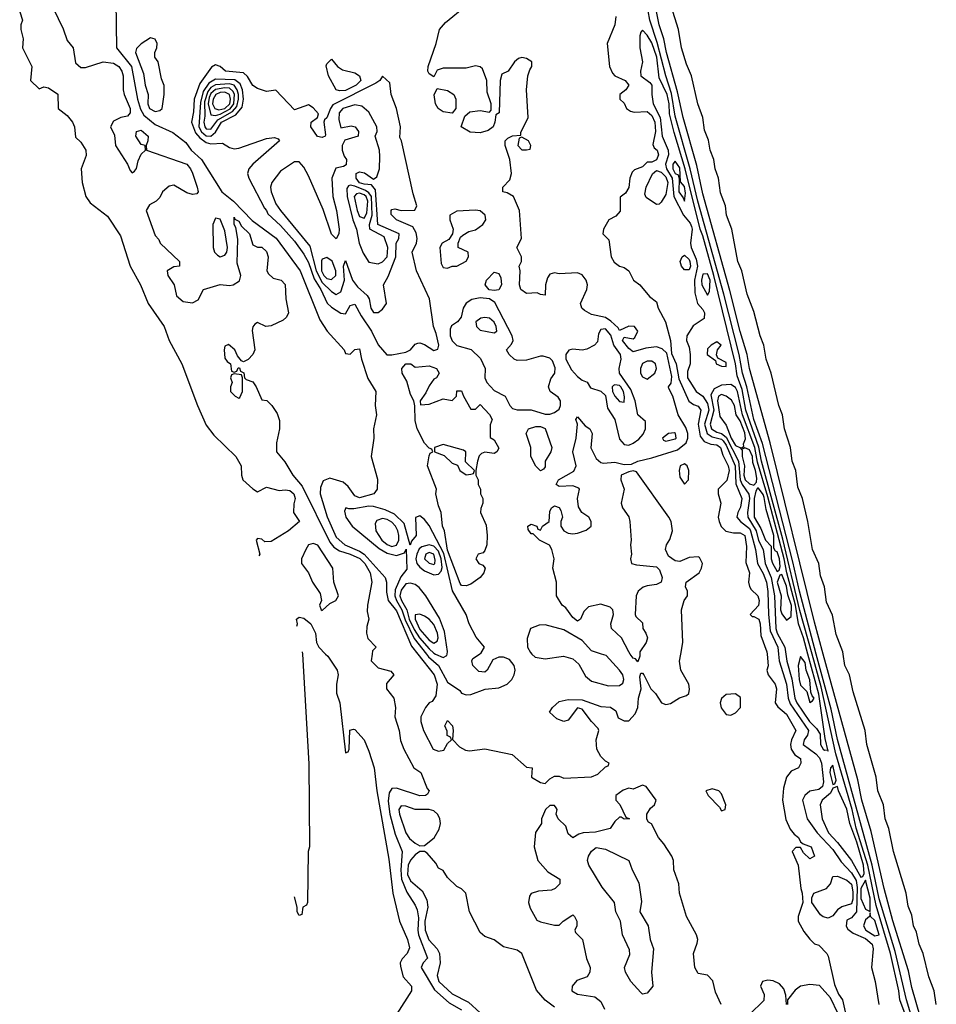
# Model space of a CAD drawing. Header units: inches. Extents: x 2789275 to 2951659, y 860290 to 1033804.
# Tile 265 of 316: x 2934226 to 2938176, y 958491 to 962732. Entities that reach past the tile are written whole.
import ezdxf

# ---------------------------------------------------------------- set-up
doc = ezdxf.new("R2010")
doc.units = ezdxf.units.IN
doc.header["$MEASUREMENT"] = 0
doc.layers.add('C9935', color=7, linetype='Continuous')
doc.layers.add('C9936', color=7, linetype='Continuous')

msp = doc.modelspace()

# ---------------------------------------------------------------- linework, layer by layer
at = {"layer": 'C9935', "color": 2}
for points, elevation in [([(2935444.3, 960000), (2935472.5, 959527.5), (2935475.3, 959170), (2935468.7, 959150), (2935466, 958930), (2935462, 958918), (2935446, 958910), (2935442, 958878), (2935430, 958874), (2935422, 958890), (2935422, 958910), (2935410, 958954)], 2), ([(2935543.5, 960000), (2935553.1, 959990), (2935594, 959930), (2935598, 959910), (2935591.6, 959870), (2935591.6, 959831.6), (2935604.9, 959790), (2935630, 959574), (2935642, 959578), (2935646, 959590), (2935648.4, 959671.6), (2935664, 959676), (2935670, 959674.8), (2935710, 959630.6), (2935730, 959581), (2935753.4, 959510), (2935764.9, 959410), (2935816.2, 959116.2), (2935834, 958970), (2935862, 958850), (2935896.5, 958770), (2935906, 958734), (2935895.5, 958710), (2935873.5, 958686.5), (2935866, 958670), (2935866.2, 958653.8), (2935878, 958610), (2935914.8, 958570), (2935914, 958550), (2935850.5, 958450)], 2), ([(2935745, 960000), (2935741, 959970), (2935770, 959941), (2935825.4, 959925.4), (2935838, 959910), (2935807.1, 959872.9), (2935806, 959850), (2935838, 959810), (2935844.9, 959770), (2935842.8, 959730), (2935860.7, 959670), (2935866.8, 959626.8), (2935881, 959590), (2935924.7, 959510), (2935954.8, 959490), (2935981.4, 959421.4), (2935990.7, 959410), (2935983.6, 959396.4), (2935974, 959390), (2935950, 959389.4), (2935850, 959422.9), (2935830, 959421.2), (2935818, 959402), (2935813.3, 959366.7), (2935821.5, 959310), (2935843.7, 959223.7), (2935874.3, 959150), (2935868.4, 959070), (2935871.8, 959030), (2935894.5, 958974.5), (2935930, 958918.8), (2935938.3, 958898.3), (2935944, 958864), (2935941.6, 958810), (2935945, 958790), (2935982.8, 958690), (2935964, 958670), (2935955.5, 958650), (2936013.8, 958553.9), (2936077, 958497), (2936130, 958468)], 6), ([(2935941.1, 960000), (2936012.3, 959910), (2936024.7, 959870), (2936019.5, 959820.5), (2936004, 959796), (2935990, 959789), (2935974.8, 959770), (2935954, 959730), (2935954, 959710), (2935965.5, 959670), (2936007.3, 959590), (2936030, 959581), (2936054, 959586), (2936070, 959614), (2936086, 959630), (2936082, 959642), (2936068.4, 959648.4), (2936067.3, 959667.3), (2936058, 959690), (2936070, 959714), (2936090.6, 959690), (2936094, 959670), (2936091.3, 959631.3), (2936120.7, 959600.7), (2936146.4, 959586.4), (2936163.5, 959583.5), (2936230, 959591), (2936347.9, 959567.9), (2936410, 959512), (2936434, 959510), (2936432, 959470), (2936470, 959446), (2936490, 959442), (2936510, 959462), (2936530, 959474), (2936550, 959474), (2936570, 959464.7), (2936690, 959470.7), (2936717, 959483), (2936750, 959514), (2936762, 959518), (2936766, 959530), (2936750, 959538), (2936730, 959559), (2936712.7, 959590), (2936709.5, 959630.5), (2936722, 959670), (2936719, 959679), (2936690, 959708.7), (2936650, 959762), (2936630, 959768), (2936590, 959715.3), (2936570, 959709), (2936540.2, 959720.2), (2936509, 959749), (2936522, 959770), (2936550, 959794.8), (2936590, 959804.7), (2936650, 959802), (2936730, 959774), (2936771, 959771), (2936795.3, 959755.3), (2936804.7, 959724.7), (2936830, 959712), (2936850, 959712), (2936878, 959742), (2936889, 959770), (2936892.7, 959810), (2936903.7, 959850), (2936898, 959902), (2936903.1, 959916.9), (2936910, 959918), (2936916, 959910), (2936946, 959850), (2936966, 959830), (2936992, 959790), (2937010, 959782.8), (2937030, 959786.8), (2937069.3, 959810.7), (2937099.3, 959820.7), (2937108.7, 959830), (2937112, 959848), (2937109.2, 959870), (2937075.1, 959930), (2937069.5, 959969.5), (2937074.5, 960000)], 10), ([(2935978.9, 960000), (2935988.2, 959988.2), (2936030.2, 959950), (2936070, 959879.3), (2936122.5, 959842.5), (2936130, 959831.3), (2936150, 959824.7), (2936170, 959826), (2936231.5, 959848.5), (2936290, 959854), (2936326, 959870), (2936346, 959890), (2936356.2, 959910), (2936360.7, 959930), (2936356.2, 959950), (2936336.1, 959976.1), (2936310, 959987), (2936290, 959986.6), (2936264.5, 959975.5), (2936241, 959930), (2936230, 959921.2), (2936204.1, 959924.1), (2936179, 959950), (2936174, 959970), (2936179, 959981), (2936206.7, 960000)], 14), ([(2936017.9, 960000), (2936050, 959984.6), (2936066.3, 959993.7), (2936067.6, 960000)], 18), ([(2936433.4, 960000), (2936446.9, 959986.9), (2936490, 959978.7), (2936569.5, 959990.5), (2936610, 959978.7), (2936635.8, 959955.8), (2936663.9, 959903.9), (2936690, 959883.1), (2936762.9, 959862.9), (2936810, 959864.9), (2936825.1, 959874.9), (2936829.6, 959890), (2936824.2, 959910), (2936810.8, 959930.8), (2936753.5, 959993.5), (2936732.6, 960000)], 14), ([(2936898, 960000), (2936898, 959990), (2936890, 959966), (2936879, 959979), (2936870, 959982), (2936856.7, 960000)], 10), ([(2937446.7, 960000), (2937450.5, 959949.5), (2937444.7, 959930), (2937451, 959910), (2937480.7, 959870), (2937487.3, 959850), (2937481, 959790), (2937493, 959773), (2937530, 959740.7), (2937570.3, 959670), (2937552, 959630), (2937547.3, 959610), (2937550.3, 959590.3), (2937565.8, 959565.8), (2937591, 959550), (2937591.3, 959530), (2937582, 959510), (2937550, 959495.3), (2937530.5, 959469.5), (2937517.5, 959422.5), (2937512.7, 959370), (2937527.9, 959287.9), (2937545.2, 959245.2), (2937563.5, 959223.5), (2937582, 959210), (2937591.1, 959191.1), (2937602, 959182), (2937636, 959170), (2937651.3, 959130), (2937630, 959118), (2937603.1, 959143.1), (2937590, 959166), (2937570, 959166), (2937554, 959150), (2937581, 959090), (2937591.3, 958990), (2937598, 958970), (2937601, 958930), (2937581, 958870), (2937581, 958850), (2937604.5, 958804.5), (2937630, 958772), (2937651.1, 958751.1), (2937670, 958746), (2937704, 958710), (2937710, 958698), (2937737, 958577), (2937754.6, 958534.6), (2937772, 958510), (2937785.8, 958445.8)], 10), ([(2937495.8, 960000), (2937498.6, 959970), (2937530, 959870.7), (2937536.6, 959810), (2937545.2, 959785.2), (2937624.4, 959670), (2937620.3, 959650), (2937606.5, 959630), (2937601.5, 959610), (2937656.5, 959570), (2937672.3, 959552.3), (2937680.6, 959530), (2937689, 959450), (2937685.3, 959430), (2937670, 959415.8), (2937630, 959409.5), (2937608.7, 959391.3), (2937599.1, 959370), (2937618.7, 959290), (2937661.7, 959230), (2937730, 959157.4), (2937765.4, 959105.4), (2937810, 959057.3), (2937830, 959024.4), (2937833.9, 958993.9), (2937832.2, 958890), (2937810, 958863.7), (2937790, 958853.2), (2937787.3, 958827.3), (2937794.8, 958814.8), (2937818, 958798), (2937870, 958774.5), (2937898.8, 958750), (2937904.2, 958730), (2937895.8, 958650), (2937912.7, 958590), (2937927.2, 958490)], 14), ([(2937527.3, 960000), (2937531.6, 959968.5), (2937552.9, 959892.9), (2937566.3, 959810), (2937574.7, 959790), (2937628.5, 959710), (2937659.1, 959679.1), (2937674.9, 959654.9), (2937676.4, 959610), (2937687.4, 959590), (2937694.5, 959585.5), (2937707.3, 959587.3), (2937710, 959582), (2937696.6, 959636.6), (2937670, 959827.6), (2937622.3, 960000)], 18), ([(2938054.3, 958414.3), (2938018.7, 958510), (2938014.4, 958550), (2937978.8, 958710), (2937916.2, 958916.2), (2937880.7, 959090), (2937830.9, 959250), (2937812.4, 959330), (2937743, 959570), (2937679.3, 959859.3), (2937640.2, 960000)], 14), ([(2938099.2, 958339.2), (2938047.1, 958510), (2937999, 958719), (2937930, 958945.6), (2937898.8, 959090), (2937750, 959632.3), (2937722.5, 959762.5), (2937658.3, 960000)], 10), ([(2938166.9, 958230), (2938070, 958564), (2938055.5, 958635.5), (2937988.5, 958851.5), (2937951.2, 958990), (2937895.5, 959235.5), (2937854.3, 959370), (2937837.8, 959457.8), (2937687.9, 960000)], 6), ([(2938175.6, 958490), (2938166, 958550), (2938142.9, 958610), (2938118.7, 958710), (2938101.6, 958750), (2938090, 958802), (2938077.6, 958830), (2938070, 958875.3), (2938054.7, 958914.7), (2938046, 958970), (2937991.5, 959150), (2937971.7, 959248.3), (2937955.1, 959290), (2937947.6, 959350), (2937924.2, 959410), (2937916.3, 959470), (2937876.9, 959610), (2937869.6, 959670), (2937816.6, 959836.6), (2937801.6, 959910), (2937780.7, 959950), (2937774.3, 960000)], 2), ([(2937249.2, 958490), (2937224.1, 958544.1), (2937212.1, 958592.1), (2937190, 958617.2), (2937150, 958623.7), (2937135.1, 958650), (2937129.4, 958710), (2937145.4, 958754.6), (2937147.3, 958770), (2937142.9, 958790), (2937099.3, 958870), (2937090, 958898), (2937069.6, 958969.6), (2937066.6, 959010), (2937044.5, 959070), (2937042.7, 959110), (2937036, 959130), (2937002, 959182), (2936978, 959210), (2936948.4, 959268.4), (2936935.3, 959275.3), (2936928.4, 959288.4), (2936928.7, 959310), (2936943.7, 959336.3), (2936962, 959350), (2936968.7, 959370), (2936926, 959430), (2936910, 959435.3), (2936870, 959418), (2936850, 959422), (2936826.4, 959413.6), (2936794, 959390), (2936794, 959370), (2936811.6, 959351.6), (2936838, 959298), (2936854, 959290), (2936830, 959288), (2936818, 959298), (2936810, 959298), (2936790, 959278), (2936770.8, 959249.2), (2936706.8, 959233.2), (2936654, 959230), (2936635.3, 959224.7), (2936608.9, 959208.9), (2936590, 959226), (2936579, 959259), (2936546, 959290), (2936538, 959310), (2936542, 959330), (2936538, 959338), (2936530, 959348), (2936510, 959348), (2936492, 959330), (2936474, 959290), (2936474, 959270), (2936448.1, 959231.9), (2936442.8, 959170), (2936458, 959110), (2936501.4, 959061.4), (2936554, 959030), (2936554, 959010), (2936534, 958990), (2936516.9, 958983.1), (2936462, 958978), (2936430, 958968), (2936422.8, 958957.2), (2936418.8, 958930), (2936425.2, 958905.2), (2936454.4, 958854.4), (2936470, 958846), (2936530, 958832), (2936550, 958832), (2936568, 958850), (2936605.6, 958874.4), (2936610, 958876), (2936616, 958870), (2936626, 958850), (2936626, 958830), (2936618, 958810), (2936621, 958801), (2936650.4, 958770), (2936667.9, 958687.9), (2936684, 958650), (2936682.8, 958630), (2936670.5, 958609.5), (2936626.8, 958593.2), (2936606, 958570), (2936604.7, 958550), (2936630, 958534.8), (2936703.8, 958523.8), (2936730, 958504), (2936746, 958470)], 10), ([(2936530, 958479), (2936490, 958508.7), (2936452.9, 958552.9), (2936389, 958710), (2936370, 958725.2), (2936310, 958739), (2936270, 958768.7), (2936230, 958784), (2936210, 958801.2), (2936163.7, 958890), (2936148, 958970), (2936129, 958989), (2936110, 958998), (2936070, 959038), (2936050, 959068), (2936030, 959078), (2936018.6, 959098.6), (2935982, 959142), (2935970, 959149.3), (2935950, 959149.4), (2935930, 959134.5), (2935910, 959111.5), (2935899.8, 959090), (2935897.6, 959050), (2935910, 959022.7), (2935959.7, 958979.7), (2935980.8, 958940.8), (2935984.2, 958910), (2935972.3, 958850), (2935973.2, 958810), (2935988.9, 958768.9), (2936024.9, 958730), (2936034.9, 958710), (2936037.8, 958670), (2936024.2, 958615.8), (2936031.5, 958590), (2936090, 958536.5), (2936160, 958500), (2936210, 958454.8)], 10), ([(2937529.5, 958490), (2937526.6, 958530), (2937518, 958558), (2937499.6, 958579.6), (2937473, 958593), (2937450, 958595.1), (2937426.8, 958590), (2937418, 958570), (2937433.8, 958533.8), (2937432.1, 958508), (2937370, 958447.8)], 10), ([(2937752.7, 958450), (2937719.7, 958519.8), (2937672.5, 958572.5), (2937630, 958577.2), (2937590.9, 958569.1), (2937567.1, 958552.9), (2937534, 958510), (2937534, 958490)], 10)]:
    msp.add_lwpolyline(points, dxfattribs=dict(at, elevation=elevation))
for points, elevation in [([(2937590, 959989), (2937580.3, 959950), (2937584.2, 959890), (2937590, 959866), (2937618.3, 959838.3), (2937630, 959791.3), (2937642, 959798), (2937648.7, 959810), (2937640.1, 959820.1), (2937635.6, 959835.6), (2937630.6, 959889.4), (2937614.6, 959930), (2937610, 959964)], 22), ([(2937310, 959829), (2937270, 959825.2), (2937250, 959808), (2937244.9, 959790), (2937248.5, 959768.5), (2937270, 959738.8), (2937290, 959737.3), (2937310, 959747.3), (2937332.3, 959770), (2937332.1, 959812.1)], 10), ([(2937730, 959520.9), (2937719.1, 959510), (2937717, 959490), (2937730, 959438), (2937739, 959441), (2937744, 959456)], 18), ([(2937210, 959419), (2937182, 959410), (2937192, 959390), (2937241, 959341), (2937250, 959324.7), (2937266, 959330), (2937268, 959350), (2937250, 959398), (2937238, 959410)], 10), ([(2937750, 959428.7), (2937730, 959422), (2937719.7, 959400.3), (2937683.8, 959370), (2937675.8, 959350), (2937683.7, 959290), (2937711.3, 959230), (2937750, 959188.9), (2937810.8, 959110.8), (2937850, 959039.5), (2937858.6, 959041.4), (2937865.4, 959054.6), (2937861.2, 959090), (2937833.8, 959190), (2937803.4, 959270), (2937790, 959331.6), (2937753.5, 959410)], 18), ([(2935870, 959346), (2935860.4, 959330), (2935862.3, 959310), (2935889.4, 959229.4), (2935905.4, 959205.4), (2935930, 959184.9), (2935950, 959173.4), (2935970, 959174.8), (2936011.3, 959208.7), (2936034, 959246), (2936038.7, 959270), (2936036.4, 959290), (2936028.2, 959308.2), (2936010, 959324.2), (2935990.6, 959330.6), (2935930, 959330.9), (2935890, 959344.2)], 10), ([(2936910, 958535.3), (2936902, 958542), (2936859.3, 958590), (2936837, 958630), (2936832.3, 958650), (2936854.7, 958705.3), (2936853.6, 958726.4), (2936822.9, 958790), (2936815.3, 958850), (2936795.3, 958890), (2936789, 958930), (2936735.3, 958995.3), (2936678, 959090), (2936672.7, 959110), (2936677.2, 959130), (2936689.4, 959150.6), (2936710, 959166), (2936750, 959158.8), (2936850.5, 959110.5), (2936864.9, 959070), (2936894, 959014), (2936906, 958934), (2936898.8, 958890), (2936933.7, 958830), (2936942, 958770), (2936957, 958730), (2936948.5, 958630), (2936953.7, 958570), (2936930, 958539)], 10), ([(2937710, 958862.4), (2937687.6, 958867.6), (2937676.1, 958876.1), (2937639, 958930), (2937639, 958950), (2937648, 958970), (2937702, 958990), (2937710, 958998), (2937719, 959010), (2937730, 959042), (2937750, 959042.8), (2937790, 959026), (2937810, 959008.4), (2937816, 958976), (2937815.9, 958944.1), (2937810, 958924.4), (2937768.6, 958911.4), (2937750, 958898.3), (2937730, 958872.8)], 10), ([(2937870, 959026), (2937850.2, 958989.8), (2937850, 958947.7), (2937870, 958900.4), (2937890, 958891.3), (2937890.9, 958949.1)], 18), ([(2937890, 958886), (2937887.3, 958870), (2937870, 958855.1), (2937861.5, 958830), (2937872.4, 958810), (2937910, 958786.3), (2937929.2, 958790.8), (2937910, 958851.8), (2937891.8, 958870)], 18)]:
    msp.add_lwpolyline(points, close=True, dxfattribs=dict(at, elevation=elevation))
at = {"layer": 'C9936', "color": 2}
msp.add_line((2935443.7, 960010, 2), (2935444.3, 960000, 2), dxfattribs=at)
for points, elevation in [([(2934639.6, 962810), (2934643, 962610), (2934708.4, 962530), (2934733, 962390), (2934747, 962347), (2934760.9, 962320.9), (2934810, 962280.9), (2934885.8, 962245.8), (2934942.3, 962202.3), (2934965.5, 962170), (2935009.1, 962129.1), (2935096.9, 961990), (2935147.1, 961950), (2935227.2, 961867.2), (2935331.5, 961791.5), (2935434, 961650), (2935519.8, 961439.8), (2935550.8, 961390), (2935624.7, 961310), (2935630, 961294), (2935650, 961292), (2935670, 961312), (2935690, 961314), (2935699.1, 961270), (2935726.7, 961186.7), (2935761, 961130), (2935757.3, 961070), (2935764, 961030), (2935750.8, 960970), (2935751.3, 960930), (2935740.3, 960850), (2935767.5, 960752.5), (2935766.8, 960710), (2935751.3, 960690), (2935690, 960672.7), (2935670, 960680.9), (2935641.1, 960721.1), (2935619.8, 960739.8), (2935562, 960758), (2935534, 960746), (2935522.6, 960717.4), (2935520.3, 960690), (2935550.4, 960590.3), (2935590, 960503.1), (2935626.4, 960470), (2935690, 960443.2), (2935710.1, 960430.1), (2935800.3, 960330), (2935807.2, 960310), (2935806.3, 960266.3), (2935814.3, 960230), (2935850, 960185.3), (2935914.1, 960034.1), (2935941.1, 960000)], 10), ([(2937658.3, 960000), (2937585.4, 960270), (2937557, 960397), (2937426, 960906), (2937388.8, 961010), (2937358.6, 961150), (2937340.5, 961210), (2937326.6, 961290), (2937259.9, 961550), (2937148.4, 961950), (2937115.2, 962090), (2937050, 962316.2), (2937034.3, 962414.3), (2937009.9, 962490), (2936973.4, 962633.4), (2936940.7, 962730), (2936927.3, 962810)], 10), ([(2937687.9, 960000), (2937650, 960137.2), (2937459.7, 960910), (2937370, 961229), (2937360.4, 961290), (2937330, 961389.2), (2937286, 961566), (2937170, 961981.2), (2937143.7, 962103.7), (2937084.2, 962310), (2937060.7, 962420.7), (2937013.5, 962590), (2937001.5, 962650), (2936981.4, 962710), (2936962.9, 962802.9)], 6), ([(2934226, 962766), (2934238, 962730), (2934231.3, 962710), (2934231, 962690), (2934240.7, 962650), (2934238.8, 962610), (2934278, 962530), (2934272, 962470), (2934310, 962434), (2934330, 962442), (2934350, 962438), (2934390, 962411.3), (2934392, 962350), (2934430, 962318.8), (2934453.4, 962290), (2934462.8, 962270), (2934466, 962226), (2934490, 962204.7), (2934510.6, 962170), (2934513, 962147), (2934491, 962090), (2934494.8, 962030), (2934510.6, 961970), (2934530, 961943), (2934605.1, 961885.1), (2934660.7, 961800.7), (2934702.4, 961670), (2934746.7, 961590), (2934778.9, 961510), (2934848.5, 961410), (2934870.4, 961350), (2934925.3, 961250), (2934991.8, 961070), (2935030, 960984.9), (2935062, 960942), (2935157.1, 960850), (2935180.7, 960810), (2935181.6, 960770), (2935188.2, 960750), (2935230, 960711), (2935250, 960698), (2935290, 960718), (2935343.5, 960703.5), (2935370, 960707.3), (2935390, 960704), (2935406.8, 960690), (2935412.7, 960670), (2935406.8, 960646.8), (2935406, 960610), (2935432, 960570), (2935384.7, 960530), (2935310, 960484.5), (2935282.7, 960482.7), (2935270, 960494), (2935250, 960498), (2935244.7, 960490), (2935260.5, 960430), (2935257, 960423)], 2), ([(2934370, 962782), (2934412.8, 962692.8), (2934430, 962642), (2934456, 962610), (2934466.4, 962546.4), (2934490, 962526), (2934510, 962526), (2934586, 962550), (2934630, 962544.9), (2934653.4, 962530), (2934666.8, 962510), (2934672, 962490), (2934672.2, 962430), (2934676.4, 962410), (2934702.4, 962350), (2934702, 962330), (2934690, 962316), (2934662, 962310), (2934630, 962295.3), (2934618, 962270), (2934634, 962234), (2934638.8, 962190), (2934691, 962110), (2934702, 962082), (2934710, 962072), (2934720.4, 962079.6), (2934728.9, 962091.1), (2934736.6, 962123.4), (2934750, 962152), (2934768, 962170), (2934766, 962190), (2934750, 962194), (2934726, 962230), (2934729.5, 962250.5), (2934750, 962255.5), (2934779.1, 962230), (2934778.8, 962210), (2934771.3, 962190), (2934772, 962170), (2934946, 962110), (2934962, 962090), (2934970, 962071.3), (2934990.8, 962010), (2934994.8, 961990), (2934990, 961982), (2934970, 961979), (2934946.3, 961986.3), (2934890, 962019), (2934870, 962015.3), (2934842, 961990), (2934830, 961966), (2934814, 961950), (2934785.4, 961934.6), (2934771.3, 961910), (2934810, 961802), (2934825.4, 961785.4), (2934832, 961770), (2934914, 961690), (2934914, 961670), (2934890, 961668), (2934862, 961650), (2934864.7, 961630), (2934891.3, 961590), (2934902, 961542), (2934930, 961518), (2934970, 961512), (2934994.6, 961525.4), (2935018, 961570), (2935090, 961590.8), (2935130, 961586.8), (2935146, 961590), (2935172.5, 961607.5), (2935179, 961630), (2935163.2, 961683.2), (2935166, 961786), (2935157.5, 961837.5), (2935149.6, 961850.4), (2935150, 961882), (2935153.4, 961873.4), (2935170, 961864.7), (2935182, 961842), (2935216, 961810), (2935230, 961762), (2935250, 961752), (2935270, 961752), (2935290, 961734), (2935296, 961710), (2935291, 961650), (2935298, 961638), (2935318.8, 961618.8), (2935352, 961610), (2935370, 961592), (2935373.4, 961530), (2935384, 961470), (2935376, 961450), (2935362, 961438), (2935310, 961413.2), (2935286, 961410), (2935250, 961428), (2935239.6, 961420.4), (2935231.1, 961408.9), (2935227.3, 961392.7), (2935239.1, 961310), (2935230.6, 961289.4), (2935210, 961268), (2935190, 961258), (2935182, 961262), (2935164, 961284), (2935153.2, 961310), (2935126.4, 961333.6), (2935110, 961326), (2935106.8, 961310), (2935110, 961274), (2935119.6, 961259.6), (2935134, 961250), (2935138, 961218), (2935150, 961214), (2935162, 961218), (2935167.3, 961232.7), (2935172.7, 961232.7), (2935178, 961218), (2935191.3, 961211.3), (2935194, 961190), (2935202, 961182), (2935230, 961172), (2935244.7, 961150), (2935270, 961094), (2935291.1, 961091.1), (2935312, 961070), (2935335.3, 961035.3), (2935345.4, 961005.4), (2935346, 960970), (2935332, 960910), (2935332, 960870), (2935367.9, 960827.9), (2935402.4, 960770), (2935443.4, 960723.4), (2935561.8, 960481.9), (2935580.3, 960460.3), (2935604.1, 960444.1), (2935650.4, 960430), (2935691, 960411), (2935712.8, 960390), (2935736.1, 960350), (2935743.8, 960310), (2935724, 960210), (2935723.5, 960183.5), (2935731, 960150), (2935722, 960118), (2935721, 960090), (2935726.4, 960066.4), (2935762, 960030), (2935746.8, 960013.2), (2935745, 960000)], 6), ([(2936856.7, 960000), (2936850, 960009), (2936819, 960070), (2936776, 960110), (2936773.2, 960130), (2936784, 960170), (2936782, 960190), (2936770, 960202), (2936730, 960214), (2936676.9, 960203.1), (2936656.9, 960183.1), (2936642, 960150), (2936630, 960142), (2936610, 960157.2), (2936579.1, 960199.1), (2936564, 960210), (2936539, 960250), (2936539.3, 960310), (2936522.7, 960370), (2936529.2, 960410), (2936519.3, 960450), (2936509.4, 960469.4), (2936466, 960490), (2936438, 960518), (2936430, 960518), (2936416.4, 960536.4), (2936415.3, 960550), (2936430, 960558.8), (2936454, 960550), (2936458, 960538), (2936470, 960534), (2936478, 960550), (2936508, 960570), (2936510, 960614), (2936518, 960630), (2936530, 960638), (2936550.8, 960630.8), (2936558, 960618), (2936564.7, 960590), (2936558, 960570), (2936558, 960550), (2936571.3, 960530), (2936590, 960520.7), (2936610, 960517.3), (2936630, 960520.7), (2936666.3, 960533.7), (2936688.7, 960550), (2936689, 960570), (2936679, 960590), (2936648, 960610), (2936633.6, 960633.6), (2936629.2, 960670), (2936638, 960710), (2936634.6, 960714.6), (2936610, 960724), (2936550, 960722), (2936538, 960730), (2936548, 960750), (2936613.2, 960786.8), (2936624, 960810), (2936609, 960871), (2936624, 960930), (2936629, 960990), (2936622, 961010), (2936630, 961022), (2936662.8, 960982.8), (2936682, 960970), (2936692, 960950), (2936687.5, 960887.5), (2936710, 960842), (2936730, 960824.7), (2936742, 960822), (2936790, 960826), (2936830, 960816.3), (2936862.7, 960817.3), (2936890, 960830.4), (2936950, 960844.4), (2937060.7, 960879.3), (2937098.3, 960910), (2937105.3, 960930), (2937104.5, 960950), (2937096, 960976), (2937062.6, 961030), (2937040.9, 961110), (2937023.1, 961143.1), (2937022, 961150), (2937033.1, 961166.9), (2937035.6, 961195.6), (2937015.1, 961295.1), (2936993.9, 961313.9), (2936970, 961323.5), (2936923.4, 961316.6), (2936870, 961301.2), (2936850, 961315.3), (2936823.7, 961350), (2936830, 961364.7), (2936870, 961358), (2936877.2, 961362.8), (2936889, 961390), (2936875.3, 961410), (2936850, 961412.3), (2936810, 961393.2), (2936804.2, 961404.2), (2936773.8, 961433.8), (2936750, 961449.7), (2936690, 961462.7), (2936659, 961479), (2936648, 961490), (2936642, 961510), (2936669.5, 961570), (2936673, 961590), (2936666.6, 961610), (2936650, 961633.2), (2936630, 961641.2), (2936550, 961637.2), (2936530, 961642), (2936510, 961635.3), (2936499.8, 961620.2), (2936491, 961590), (2936490, 961546), (2936470, 961548), (2936455.3, 961555.3), (2936410, 961553.2), (2936386, 961570), (2936379.3, 961590), (2936382, 961650), (2936378, 961670), (2936388, 961690), (2936388, 961710), (2936368, 961750), (2936388.7, 961790), (2936379.3, 961910), (2936354, 961970), (2936326, 961986), (2936308, 961990), (2936308, 962010), (2936338, 962042), (2936345.1, 962070), (2936338, 962130), (2936318, 962190), (2936318, 962210), (2936330, 962222), (2936350, 962232), (2936386, 962234), (2936386, 962246), (2936417.2, 962310), (2936409.3, 962429.3), (2936415.1, 962490), (2936423.7, 962516.3), (2936433.2, 962530), (2936433.2, 962550), (2936410, 962564), (2936390, 962569), (2936375.3, 962564.7), (2936358, 962550), (2936331.3, 962510), (2936302.8, 962497.2), (2936296, 962470), (2936292, 962330), (2936278, 962322), (2936274, 962290), (2936266, 962270), (2936245.2, 962254.8), (2936210, 962245.1), (2936167.2, 962247.2), (2936128, 962270), (2936144, 962316), (2936165.2, 962334.8), (2936210, 962341), (2936250, 962334), (2936258, 962342), (2936258, 962370), (2936240.2, 962420.2), (2936239, 962470), (2936220.2, 962520.2), (2936210, 962529.2), (2936190, 962532.7), (2936150, 962523.7), (2936050, 962523.7), (2936025.2, 962514.8), (2936010, 962486), (2935990, 962498), (2935984, 962510), (2935986, 962530), (2936020.9, 962630), (2936035.1, 962690), (2936060.5, 962719.5), (2936148.9, 962791.1)], 10), ([(2937774.3, 960000), (2937773, 960010), (2937744.4, 960084.4), (2937727.7, 960167.7), (2937703, 960223), (2937694.3, 960290), (2937676.1, 960336.1), (2937669.6, 960390), (2937642.4, 960450), (2937622, 960570), (2937598.7, 960670), (2937578.9, 960718.9), (2937569.6, 960790), (2937554.7, 960830), (2937547.8, 960890), (2937521.6, 960970), (2937513, 961030), (2937496.9, 961070), (2937464.2, 961210), (2937442.4, 961270), (2937432.8, 961330), (2937416.3, 961370), (2937390, 961475.3), (2937360.7, 961550), (2937336.9, 961650), (2937320.7, 961690), (2937294.7, 961830), (2937271.8, 961890), (2937266.6, 961930), (2937246, 961986), (2937237.6, 962050), (2937222.9, 962090), (2937216.9, 962130), (2937200.7, 962170), (2937193.6, 962213.6), (2937176.3, 962256.3), (2937169.6, 962310), (2937147.3, 962370), (2937120.7, 962490), (2937099.6, 962539.6), (2937077.6, 962610), (2937064.2, 962690), (2937033.6, 962790)], 2), ([(2936794.2, 962745.8), (2936790.7, 962710), (2936758, 962630), (2936767.7, 962530), (2936780.9, 962500.9), (2936790.4, 962490.4), (2936834.8, 962470), (2936850.5, 962450), (2936838, 962430), (2936812, 962410), (2936812, 962390), (2936830, 962372), (2936841, 962350), (2936858, 962338), (2936873.2, 962333.2), (2936930, 962335.8), (2936950, 962318.7), (2936962.3, 962290), (2936965.2, 962250), (2936954.4, 962194.4), (2936960.5, 962180.5), (2936973.4, 962170), (2936979.1, 962150), (2936970, 962128.7), (2936950, 962118), (2936930, 962118), (2936910, 962098), (2936875.3, 962084.7), (2936864.5, 962075.5), (2936854.8, 962050), (2936850.8, 962009.2), (2936836, 961984), (2936812.7, 961967.3), (2936813.4, 961906.6), (2936794.8, 961885.2), (2936764.7, 961870), (2936742, 961830), (2936738, 961810), (2936764, 961784), (2936774.4, 961710), (2936787.4, 961687.4), (2936810, 961670.5), (2936830, 961664), (2936851.3, 961650), (2936871.3, 961610), (2936898, 961590), (2936939.8, 961539.8), (2936970, 961516), (2936977.1, 961490), (2937008.2, 961430), (2937030.2, 961350), (2937034.4, 961294.4), (2937054.6, 961250), (2937065.8, 961185.8), (2937109.1, 961089.1), (2937130, 961074.6), (2937150, 961067.7), (2937160.3, 961050), (2937148.9, 960990), (2937157.5, 960937.5), (2937174.8, 960914.8), (2937203.8, 960903.8), (2937230, 960900.3), (2937246, 960890), (2937256.3, 960856.3), (2937279.1, 960810), (2937282.4, 960790), (2937273.2, 960746.8), (2937236, 960710), (2937236, 960690), (2937247.3, 960650), (2937235.8, 960590), (2937239.3, 960570), (2937248.7, 960548.7), (2937268.7, 960528.7), (2937301.7, 960521.7), (2937330, 960521.7), (2937350.2, 960510), (2937357.3, 960462.7), (2937354.4, 960394.4), (2937370.5, 960350), (2937366.8, 960310), (2937370.6, 960290.6), (2937377.3, 960277.3), (2937406, 960250), (2937411.7, 960230), (2937410, 960208.7), (2937374, 960170), (2937382, 960162), (2937390, 960162), (2937410.4, 960150), (2937416.4, 960130), (2937419.1, 960079.1), (2937446, 960010), (2937446.7, 960000)], 10), ([(2937640.2, 960000), (2937588, 960188), (2937514.8, 960494.8), (2937422.1, 960830), (2937411, 960891), (2937355.4, 961050), (2937339.5, 961139.5), (2937317.5, 961197.5), (2937310.4, 961250.4), (2937217.2, 961630), (2937170, 961800.5), (2937157.7, 961830), (2937093.9, 962090), (2937046.2, 962246.2), (2937026.2, 962326.1), (2937024.3, 962370), (2937016, 962410), (2936981.1, 962481.1), (2936971.3, 962570), (2936950, 962632.8), (2936930, 962665.6), (2936910, 962686), (2936902.3, 962677.7), (2936898.4, 962661.6), (2936898.2, 962610), (2936908.9, 962550), (2936900.3, 962510), (2936903.1, 962490), (2936941.7, 962461.7), (2936950.3, 962450.3), (2936949.1, 962410), (2936955.3, 962370), (2936985, 962310), (2936994, 962230), (2937019.8, 962170), (2937021.6, 962150), (2937009.4, 962110), (2937012.5, 962090), (2937036.8, 962050), (2937044.3, 961970), (2937085.9, 961890), (2937114.9, 961854.9), (2937120.6, 961840.6), (2937123.2, 961830), (2937115.9, 961770), (2937119, 961750), (2937140.2, 961700.2), (2937146.1, 961670), (2937133.2, 961610), (2937135.3, 961555.3), (2937146.4, 961510), (2937170, 961483.8), (2937176.5, 961470), (2937174.6, 961445.4), (2937127.3, 961412.7), (2937101, 961370), (2937098.8, 961350), (2937110, 961322), (2937115.5, 961290), (2937115.5, 961250), (2937103.5, 961216.5), (2937104.2, 961190), (2937140.3, 961130), (2937170, 961110.3), (2937190, 961079.5), (2937195.1, 961050), (2937176.4, 960990), (2937187.8, 960950), (2937210, 960935.3), (2937250, 960925.5), (2937257.6, 960917.6), (2937270, 960899.1), (2937308.9, 960810), (2937312.2, 960732.2), (2937337.4, 960670), (2937331.8, 960631.8), (2937320.5, 960610), (2937316.3, 960590), (2937332, 960570), (2937370, 960540.2), (2937375.6, 960530), (2937397.1, 960450), (2937404.7, 960390), (2937430, 960346.4), (2937443.5, 960310), (2937450.1, 960269.9), (2937452.3, 960170), (2937459.5, 960099.5), (2937492.9, 960030), (2937495.8, 960000)], 14), ([(2937622.3, 960000), (2937603, 960070), (2937581.2, 960130), (2937569, 960210), (2937531.6, 960350), (2937520.5, 960410), (2937450, 960676.9), (2937405.5, 960825.5), (2937394.2, 960890), (2937340.7, 961030), (2937318.7, 961130), (2937310, 961148.2), (2937290, 961161), (2937250, 961157.8), (2937218.5, 961141.5), (2937204.4, 961115.6), (2937216.8, 961050), (2937201.6, 960990), (2937207.2, 960970), (2937230, 960956), (2937250, 960950.2), (2937270, 960933.5), (2937323.1, 960830), (2937330.6, 960750), (2937339.2, 960730), (2937368.3, 960688.3), (2937370.6, 960670), (2937361.6, 960610), (2937363, 960590), (2937398.8, 960530), (2937408.8, 960488.8), (2937429.3, 960450), (2937437.7, 960390), (2937464.5, 960330), (2937477.9, 960250), (2937484.4, 960110), (2937490.2, 960090), (2937523.2, 960030), (2937527.3, 960000)], 18), ([(2937074.5, 960000), (2937082.7, 960050), (2937077.7, 960190), (2937089.6, 960230.4), (2937104, 960250), (2937104, 960270), (2937095.3, 960290), (2937098, 960310), (2937153.2, 960350), (2937164, 960370), (2937168, 960390), (2937155.3, 960415.3), (2937150, 960418), (2937110, 960415.3), (2937070, 960399), (2937050, 960401.2), (2937022, 960422), (2937009.2, 960450), (2937013.2, 960470), (2937027, 960493), (2937039, 960530), (2937032.7, 960570), (2937023.7, 960590), (2936884, 960784), (2936870, 960789), (2936850, 960785.2), (2936818, 960770), (2936816, 960750), (2936830.4, 960710.4), (2936818, 960650), (2936824, 960630), (2936850.3, 960590.3), (2936854.4, 960570), (2936861, 960490), (2936858, 960470), (2936862, 960430), (2936858, 960410), (2936862, 960390), (2936884, 960384), (2936970, 960376), (2936982.5, 960362.5), (2936994, 960330), (2936990.3, 960309.7), (2936970, 960299.6), (2936930, 960294.3), (2936912.8, 960287.2), (2936890.5, 960270), (2936881.6, 960250), (2936878, 960170), (2936881, 960161), (2936910, 960134), (2936910.8, 960110), (2936924, 960090), (2936930.5, 960070), (2936924.9, 960050), (2936898, 960010), (2936898, 960000)], 10), ([(2936206.7, 960000), (2936214.6, 960005.4), (2936228.7, 960030), (2936192.7, 960072.7), (2936162.7, 960130), (2936149.2, 960170), (2936091.6, 960271.6), (2936053, 960433), (2935990, 960553.2), (2935970, 960579), (2935950, 960595.3), (2935932, 960588), (2935934, 960510), (2935913.8, 960486.2), (2935908.9, 960468.9), (2935882, 960562), (2935841.6, 960601.6), (2935801.5, 960621.5), (2935750, 960635.3), (2935730, 960637), (2935665.6, 960625.6), (2935644.5, 960624.5), (2935631, 960629), (2935624.9, 960615.1), (2935632, 960590), (2935658.9, 960550), (2935774.8, 960454.8), (2935810, 960434.4), (2935850, 960423.7), (2935884.5, 960435.5), (2935891.1, 960451.1), (2935894.2, 960365.8), (2935867.8, 960332.3), (2935844.2, 960275.8), (2935842.2, 960250), (2935849.5, 960230), (2935872.6, 960190), (2935887.3, 960147.3), (2935926.4, 960066.4), (2935978.9, 960000)], 14), ([(2936067.6, 960000), (2936069.7, 960010.3), (2936056.5, 960096.5), (2936034.5, 960154.5), (2935975.8, 960250), (2935946.9, 960286.9), (2935930, 960299.8), (2935910, 960305.6), (2935890, 960301.5), (2935870, 960275.1), (2935864.7, 960250), (2935870.7, 960230), (2935893.5, 960190), (2935904.6, 960150), (2935925.7, 960105.7), (2935949.4, 960069.4), (2935990, 960022.3), (2936010, 960003.8), (2936017.9, 960000)], 18), ([(2935420.6, 960119.4), (2935423.7, 960130), (2935419, 960150), (2935430, 960158.8), (2935450, 960154), (2935480.5, 960130), (2935500.4, 960090), (2935505.5, 960050), (2935514.4, 960030), (2935543.5, 960000)], 2), ([(2936732.6, 960000), (2936690, 960013.3), (2936650, 960057.7), (2936570, 960103.6), (2936490, 960126), (2936464.7, 960124.7), (2936426.8, 960110), (2936412.8, 960067.2), (2936414, 960030), (2936426.6, 960006.6), (2936433.4, 960000)], 14)]:
    msp.add_lwpolyline(points, dxfattribs=dict(at, elevation=elevation))
for points, elevation in [([(2934790, 962654), (2934750, 962628), (2934730, 962608), (2934725.5, 962590), (2934759.5, 962499.5), (2934767.2, 962450), (2934779.3, 962410), (2934778, 962370), (2934784.9, 962350), (2934810, 962336.4), (2934830, 962340.7), (2934839.3, 962350), (2934849, 962410), (2934848.9, 962448.9), (2934836.5, 962476.5), (2934822, 962550), (2934808, 962570), (2934808, 962590), (2934817.2, 962610), (2934819, 962630), (2934810, 962648)], 14), ([(2935604.7, 962424.8), (2935589.7, 962429.7), (2935557, 962490), (2935547, 962533), (2935550, 962542), (2935570, 962562), (2935596, 962530), (2935616.4, 962516.4), (2935670, 962503.1), (2935690.5, 962490), (2935695.3, 962470), (2935675.3, 962450), (2935630, 962426.8)], 10), ([(2935070, 962537), (2935052, 962528), (2935002.3, 962457.7), (2934978, 962390), (2934975.6, 962335.6), (2934966.3, 962290), (2934984.2, 962244.2), (2935002.5, 962222.5), (2935030, 962203.2), (2935050, 962197.6), (2935099.9, 962199.9), (2935130, 962181), (2935150, 962176), (2935170, 962179.1), (2935290, 962220.3), (2935324, 962224), (2935339.1, 962219.1), (2935346, 962210), (2935230, 962109.2), (2935214, 962090), (2935207.7, 962070), (2935214, 962050), (2935280.3, 961920.3), (2935290, 961910.7), (2935295.8, 961895.8), (2935350, 961846), (2935410, 961778), (2935450, 961722.6), (2935470, 961686.4), (2935495.2, 961615.2), (2935523.5, 961570), (2935551.6, 961511.6), (2935570, 961493.1), (2935610, 961467.3), (2935630, 961464.7), (2935650, 961501), (2935670, 961506), (2935696.7, 961456.7), (2935741.7, 961390), (2935770, 961331), (2935808.2, 961288.2), (2935830, 961288), (2935890, 961300.2), (2935909.5, 961310), (2935930, 961334.8), (2935941.2, 961338.8), (2935950, 961340.5), (2935970, 961332.4), (2936010, 961306.4), (2936027.2, 961312.8), (2936032.6, 961330), (2936021, 961381), (2936009.5, 961410), (2935991.5, 961530), (2935936.2, 961650), (2935917, 961730), (2935936.2, 961770), (2935938.7, 961790), (2935934.5, 961814.5), (2935919.7, 961839.8), (2935849.2, 961870), (2935827.3, 961892.7), (2935826, 961910), (2935830, 961914), (2935843.1, 961916.9), (2935870, 961910.6), (2935928.9, 961911.1), (2935937.2, 961930), (2935921.7, 961981.7), (2935871.5, 962210), (2935864.5, 962224.5), (2935867, 962270), (2935849.4, 962350), (2935827, 962410), (2935820.4, 962460.4), (2935790, 962488), (2935778, 962470), (2935761.1, 962458.9), (2935575, 962365), (2935564.9, 962350), (2935550, 962309.2), (2935539.8, 962300.2), (2935536.3, 962290), (2935543.6, 962236.4), (2935542, 962230), (2935530, 962224), (2935509.4, 962229.4), (2935481.2, 962270), (2935482, 962290), (2935508.7, 962310), (2935513.6, 962326.4), (2935490, 962352.7), (2935470, 962365.2), (2935410, 962344), (2935330, 962428), (2935290, 962422), (2935250, 962435.3), (2935230, 962449), (2935207.2, 962487.2), (2935190, 962502.9), (2935113.2, 962510), (2935090, 962529.6)], 14), ([(2935070, 962475.9), (2935040.9, 962459.1), (2935017, 962423), (2935004.8, 962375.2), (2934998.4, 962270), (2935009, 962249), (2935030, 962232.1), (2935050, 962230.8), (2935070, 962246.9), (2935095, 962290), (2935157.5, 962322.5), (2935184.8, 962355.2), (2935190.8, 962390), (2935186.4, 962430), (2935175.7, 962455.7), (2935152.5, 962472.5)], 18), ([(2935130, 962456), (2935070, 962451), (2935050, 962439.9), (2935037.1, 962423), (2935022.6, 962377.4), (2935023.9, 962316.1), (2935019.8, 962290), (2935023.2, 962270), (2935030, 962261.1), (2935050, 962259.7), (2935079.8, 962300.2), (2935143.4, 962336.6), (2935161.4, 962358.6), (2935169.1, 962390), (2935168.6, 962410), (2935163.7, 962430), (2935149.5, 962449.5)], 22), ([(2935110, 962438.9), (2935070, 962431.4), (2935050, 962413.3), (2935042.9, 962397.1), (2935038, 962370), (2935050, 962322), (2935070, 962318.5), (2935090, 962325.6), (2935132.8, 962347.2), (2935149, 962370), (2935151.3, 962411.3), (2935144.6, 962424.6), (2935130, 962436.4)], 26), ([(2936090, 962328.7), (2936050, 962335.1), (2936029.7, 962349.7), (2936017, 962370), (2936012.3, 962407.7), (2936025.2, 962434.8), (2936070, 962427.3), (2936096, 962410), (2936106, 962390), (2936104.7, 962350)], 10), ([(2935110, 962419.9), (2935090, 962418.2), (2935071.3, 962410), (2935059, 962390), (2935056.8, 962370), (2935066.3, 962350), (2935084.2, 962344.2), (2935110, 962349.7), (2935130.8, 962370), (2935134.6, 962390), (2935130.3, 962410.3)], 30), ([(2935670, 962365.6), (2935618, 962350), (2935603.2, 962330), (2935601.3, 962301.3), (2935610, 962266.8), (2935654.4, 962274.4), (2935672, 962270), (2935686, 962250), (2935684.7, 962230), (2935626.6, 962213.4), (2935615.3, 962190), (2935615.6, 962170), (2935623.7, 962143.7), (2935633.7, 962130), (2935632.8, 962107.2), (2935620.7, 962099.3), (2935588.3, 962091.7), (2935570.6, 962050), (2935575.5, 961970), (2935590.5, 961910), (2935602.8, 961830), (2935601, 961810), (2935590, 961788), (2935570, 961808), (2935534, 961914), (2935470, 962059), (2935450, 962097.2), (2935430, 962119.3), (2935410, 962119), (2935350, 962079.3), (2935313, 962030), (2935307.2, 962010), (2935308.9, 961990), (2935330, 961939.1), (2935350, 961910.6), (2935476.7, 961756.7), (2935503.6, 961650), (2935530, 961599.8), (2935570, 961561.6), (2935590, 961548.4), (2935610, 961559.1), (2935626, 961610), (2935621.3, 961670), (2935630, 961694.8), (2935659.5, 961610), (2935681.7, 961581.7), (2935723.8, 961543.8), (2935732.2, 961530), (2935739.1, 961490), (2935750, 961471), (2935770, 961470.8), (2935790, 961484.7), (2935806, 961510), (2935793, 961590), (2935813.6, 961626.4), (2935846.8, 961710), (2935848.5, 961770), (2935859.3, 961790), (2935861.2, 961810), (2935769.9, 961849.9), (2935759.6, 961999.6), (2935741.2, 962021.2), (2935710, 962023.2), (2935689.9, 962029.9), (2935675.4, 962050), (2935676, 962070), (2935690, 962077), (2935711.8, 962071.8), (2935750, 962044.7), (2935765.2, 962054.8), (2935776, 962090), (2935777.5, 962142.5), (2935776.3, 962170), (2935758.4, 962230), (2935766, 962250), (2935765.2, 962270), (2935730, 962333.2), (2935699.7, 962359.7)], 18), ([(2936390, 962226), (2936378, 962222), (2936372, 962190), (2936390, 962172), (2936410, 962172), (2936426, 962174), (2936428, 962190), (2936418, 962210)], 10), ([(2936970, 961935.3), (2936925.6, 961965.6), (2936920.2, 961980.2), (2936926, 962010), (2936952, 962068), (2936970, 962082.8), (2936990, 962074.9), (2937010, 962055.5), (2937018.4, 962030), (2937010, 961979), (2936990, 961946), (2936982, 961938)], 10), ([(2937050, 962123), (2937039.6, 962110), (2937039.7, 962090), (2937050, 962068.9), (2937063.4, 962063.4), (2937068.1, 962048.1), (2937065.7, 961990), (2937085.3, 961965.3), (2937090, 961950.8), (2937094.7, 961985.3), (2937090, 962014), (2937073.7, 962033.7), (2937070, 962093.6)], 18), ([(2935650, 962019.8), (2935643.1, 962016.9), (2935635.3, 962004.8), (2935637.6, 961970), (2935661.5, 961870), (2935677.4, 961830), (2935688.9, 961768.9), (2935705.7, 961725.7), (2935730, 961687.3), (2935770, 961680.3), (2935790, 961688.4), (2935809.8, 961710.2), (2935812.2, 961750), (2935796.1, 961796.1), (2935734.3, 961830), (2935733.3, 961850), (2935745.2, 961890), (2935741.2, 961970), (2935730, 961986.8), (2935716.3, 961996.2), (2935670, 962014.3)], 22), ([(2935690, 961984.3), (2935677.8, 961982.2), (2935666.6, 961970), (2935680.5, 961910), (2935690, 961883.7), (2935710, 961877.7), (2935721.7, 961898.3), (2935726.7, 961950), (2935718.3, 961970), (2935710, 961977.3)], 26), ([(2936190, 961912), (2936110, 961906.6), (2936078.8, 961890), (2936079.1, 961870), (2936094, 961830), (2936090.7, 961809.3), (2936075.2, 961784.8), (2936046, 961770), (2936036, 961750), (2936041.4, 961681.4), (2936050, 961664.7), (2936070, 961662), (2936089.1, 961670.9), (2936110, 961671), (2936150, 961691.3), (2936159.3, 961710), (2936159, 961730), (2936115.3, 961750), (2936116, 961770), (2936125.1, 961794.9), (2936135.6, 961804.4), (2936161.1, 961818.9), (2936190, 961827.2), (2936221.6, 961850), (2936234, 961870), (2936232.3, 961890), (2936210, 961909.2)], 14), ([(2935070, 961877.2), (2935058.4, 961850), (2935060.3, 961750), (2935066, 961730), (2935078, 961718), (2935090, 961710.3), (2935110, 961717), (2935118.2, 961730), (2935120.9, 961750), (2935110, 961822), (2935090, 961872.3)], 10), ([(2935550, 961707.8), (2935530, 961700.7), (2935526.2, 961693.8), (2935526.5, 961650), (2935536.2, 961630), (2935550, 961616.9), (2935570, 961612.7), (2935588.4, 961630), (2935587.8, 961650), (2935572.5, 961692.5)], 22), ([(2937110, 961654.5), (2937090, 961655.1), (2937077, 961670), (2937072.3, 961690), (2937081.2, 961710), (2937090, 961717.3), (2937110, 961699.3), (2937114, 961690), (2937116.9, 961670)], 10), ([(2936270, 961565.1), (2936249, 961569), (2936231.8, 961590), (2936237.6, 961610), (2936270, 961644.9), (2936290, 961638.8), (2936299.5, 961619.5), (2936301.6, 961590), (2936290, 961567.8)], 10), ([(2937190, 961637.4), (2937170, 961636.2), (2937164, 961610), (2937165.4, 961590), (2937190, 961546), (2937198.5, 961561.5), (2937200.6, 961610)], 18), ([(2936210, 961533.3), (2936173.9, 961526.1), (2936149.3, 961510.7), (2936136.9, 961490), (2936128, 961450), (2936112.7, 961430), (2936087, 961413), (2936081.1, 961398.9), (2936080.2, 961370), (2936089.2, 961349.2), (2936110, 961328.7), (2936171.7, 961311.7), (2936212.1, 961272.1), (2936231.6, 961230), (2936230.3, 961190), (2936239, 961170), (2936270, 961134.9), (2936317.3, 961110), (2936338.4, 961070), (2936350, 961057.1), (2936370, 961051.8), (2936430, 961051.5), (2936490, 961032.7), (2936510, 961033.5), (2936530, 961040.7), (2936550, 961054.4), (2936556.8, 961070), (2936556.2, 961090), (2936545.9, 961105.9), (2936511.6, 961130), (2936504.4, 961150), (2936514.6, 961185.4), (2936531.3, 961210), (2936532.8, 961232.8), (2936522, 961262), (2936510, 961274.5), (2936482, 961282), (2936470, 961282.4), (2936410, 961265.1), (2936370, 961264.7), (2936357.2, 961270), (2936335.1, 961290), (2936323.7, 961310), (2936345.7, 961334.3), (2936351.8, 961350), (2936348.6, 961370), (2936273.8, 961513.8), (2936250, 961529.8)], 14), ([(2936230, 961449.3), (2936213.7, 961446.3), (2936191, 961430), (2936194, 961410), (2936210, 961394), (2936270, 961382.8), (2936282, 961390), (2936278.7, 961410), (2936270, 961429.2), (2936250, 961446)], 18), ([(2936750, 961400.8), (2936730, 961397.4), (2936720.7, 961379.3), (2936715.1, 961344.9), (2936702.4, 961330), (2936670, 961312.4), (2936650, 961308.2), (2936610, 961313.3), (2936592, 961308), (2936579.5, 961290), (2936579.5, 961270), (2936603.8, 961223.8), (2936630, 961194.9), (2936650, 961179.1), (2936670.8, 961170.8), (2936686.2, 961146.2), (2936730, 961132), (2936750, 961113.4), (2936758.2, 961058.2), (2936790.4, 961010), (2936810, 960924.9), (2936830, 960902), (2936850, 960899.1), (2936870, 960908), (2936894.3, 960925.7), (2936912.8, 960947.2), (2936923, 960970), (2936922, 961002), (2936889.4, 961030), (2936877.7, 961090), (2936859, 961139), (2936811.1, 961210), (2936809.7, 961230), (2936817.1, 961270), (2936814.2, 961290), (2936786.6, 961330), (2936773.8, 961373.8)], 14), ([(2937230, 961344), (2937206, 961330), (2937190, 961314), (2937188.2, 961290), (2937224.7, 961264.7), (2937226.8, 961250), (2937250, 961239.1), (2937270, 961238), (2937270, 961256), (2937234.6, 961274.6), (2937228, 961288), (2937233.2, 961310), (2937248.7, 961330)], 18), ([(2935930, 961236), (2935990, 961241.6), (2936022, 961230), (2936034, 961210), (2936022, 961190), (2936010, 961184), (2935990, 961155.3), (2935975.5, 961124.5), (2935951.3, 961090), (2935952.7, 961072.7), (2935990, 961076), (2936050, 961098.8), (2936090, 961092), (2936108, 961110), (2936110, 961134), (2936130, 961134), (2936138, 961110), (2936170, 961054), (2936190, 961054), (2936210, 961074), (2936250, 961031.3), (2936262, 961010), (2936252.7, 960987.3), (2936252.7, 960932.7), (2936270, 960922), (2936290, 960886), (2936282, 960870), (2936270, 960864), (2936230, 960869), (2936216, 960864), (2936206.4, 960853.6), (2936198, 960830), (2936192, 960790), (2936192, 960770), (2936202, 960750), (2936202, 960730), (2936212, 960710), (2936212, 960690), (2936222, 960670), (2936222, 960650), (2936212.7, 960627.3), (2936212, 960610), (2936235.5, 960555.5), (2936240.5, 960510), (2936238.8, 960470), (2936230, 960446), (2936223.6, 960436.4), (2936202, 960430), (2936191.3, 960410), (2936204.7, 960390), (2936222, 960382), (2936231.3, 960370), (2936226, 960350), (2936210.8, 960330), (2936170, 960300.5), (2936150, 960293), (2936130, 960294.7), (2936123.3, 960303.3), (2936070, 960447.3), (2936056.4, 960530), (2936047.6, 960550), (2936042.7, 960610), (2936030, 960638), (2936019, 960690), (2936022, 960710), (2935983.7, 960810), (2935990, 960854), (2935995.3, 960864.7), (2936006, 960870), (2936002, 960882), (2935990, 960886), (2935970, 960908), (2935938, 960970), (2935930, 961006), (2935929, 961069), (2935924, 961090), (2935910, 961118), (2935894.8, 961174.8), (2935874, 961210), (2935873.2, 961230), (2935890, 961250.3), (2935911.3, 961250)], 10), ([(2936930, 961261.3), (2936910, 961251.3), (2936900.3, 961230), (2936900.9, 961210), (2936910, 961193), (2936930, 961184.2), (2936962.9, 961210), (2936969.4, 961230), (2936965.2, 961250), (2936950, 961260.9)], 14), ([(2935150, 961206), (2935138, 961202), (2935134, 961190), (2935142, 961170), (2935134, 961150), (2935134, 961130), (2935154, 961110), (2935170, 961102), (2935175.3, 961104.7), (2935186, 961130), (2935186, 961190), (2935182, 961202)], 6), ([(2936790, 961159.1), (2936784.2, 961155.8), (2936778.7, 961150), (2936780.2, 961130), (2936790, 961110.4), (2936810, 961087.7), (2936830, 961084.7), (2936832.3, 961107.7), (2936828.4, 961130), (2936816.4, 961150), (2936810, 961156.4)], 18), ([(2937250, 961117.3), (2937237.1, 961110), (2937232.8, 961090), (2937242.8, 961022.8), (2937270, 960984.9), (2937291.7, 960930), (2937310, 960898.5), (2937329.2, 960889.2), (2937338.4, 960878.4), (2937339, 960850), (2937348.5, 960810), (2937346.6, 960770), (2937352.1, 960750), (2937370, 960732.9), (2937390, 960727.3), (2937400.1, 960739.9), (2937402.4, 960757.6), (2937397.1, 960790), (2937384.7, 960824.7), (2937382.9, 960850), (2937370, 960879.7), (2937350, 960887.3), (2937344, 960884), (2937338, 960890), (2937346.3, 960893.7), (2937344.8, 960904.8), (2937352.7, 960927.3), (2937350, 960952.8), (2937330, 961003.5), (2937313.2, 961030), (2937305.3, 961070), (2937293.6, 961093.6), (2937270.8, 961110.8)], 22), ([(2936470, 960789), (2936450, 960808.7), (2936429, 960850), (2936428, 960890), (2936409, 960950), (2936419, 960970), (2936450, 960980.5), (2936470, 960979.1), (2936490.5, 960970.5), (2936518.8, 960890), (2936514.8, 960870), (2936490.8, 960830), (2936490, 960806), (2936483.6, 960796.4)], 10), ([(2937047.7, 960952.3), (2937022, 960950), (2936996, 960930), (2937000.7, 960920.7), (2937010, 960916), (2937050, 960926.7), (2937054.5, 960930), (2937052, 960950)], 14), ([(2936050, 960902), (2936014, 960890), (2936014, 960870), (2936055.3, 960855.3), (2936090, 960822), (2936112.7, 960812.7), (2936122, 960790), (2936150, 960772), (2936170, 960774), (2936182, 960778), (2936186, 960790), (2936147.3, 960827.3), (2936148, 960870), (2936138, 960878)], 10), ([(2937090, 960819), (2937072, 960810), (2937067.3, 960790), (2937070, 960762), (2937090, 960732), (2937108, 960750), (2937109, 960790), (2937102, 960810)], 10), ([(2937410, 960714.5), (2937405.5, 960714.5), (2937398, 960702), (2937390.2, 960670), (2937391.2, 960590), (2937420.1, 960540.1), (2937440.2, 960490), (2937464, 960464), (2937464.6, 960410), (2937470, 960390.6), (2937490, 960355.5), (2937498.6, 960361.4), (2937503, 960377), (2937500.6, 960410), (2937490, 960440.7), (2937483, 960443), (2937475.3, 960455.3), (2937475.4, 960510), (2937442.5, 960622.5), (2937434.1, 960674.1), (2937430, 960687.1)], 22), ([(2935790, 960583.1), (2935764.4, 960575.6), (2935758, 960562), (2935761.1, 960530), (2935785.8, 960490), (2935810, 960471.1), (2935830, 960463.5), (2935850, 960469.2), (2935859.1, 960490), (2935859.9, 960510), (2935855.8, 960530), (2935845.3, 960550), (2935830, 960567.7), (2935810, 960579.3)], 18), ([(2935490, 960476.2), (2935470.5, 960469.5), (2935459.1, 960450), (2935441, 960410), (2935441, 960390), (2935471, 960350), (2935487.7, 960310), (2935520.5, 960260.5), (2935526.8, 960230), (2935518, 960210), (2935524.7, 960190), (2935530, 960186.8), (2935562.7, 960217.3), (2935588, 960230), (2935599, 960250), (2935579.3, 960310), (2935575.1, 960370), (2935510, 960469.3)], 6), ([(2935990, 960470.6), (2935958.7, 960461.3), (2935947.4, 960452.6), (2935936.8, 960430), (2935932.5, 960410), (2935937.1, 960390), (2935950, 960373.6), (2935970, 960358.8), (2936010, 960341.3), (2936030, 960344), (2936042.6, 960357.4), (2936047.1, 960372.9), (2936042, 960410), (2936030, 960442.2), (2936010, 960464.7)], 18), ([(2935990, 960436.8), (2935976.4, 960430), (2935970.5, 960410), (2935990, 960390.5), (2936010, 960384.9), (2936015.4, 960390), (2936016.1, 960403.9), (2936010.6, 960430)], 22), ([(2937510, 960342.9), (2937500.7, 960339.3), (2937490.3, 960309.7), (2937507, 960250), (2937504.4, 960190), (2937510, 960172.7), (2937530, 960146), (2937550, 960162), (2937551.4, 960208.6), (2937535.3, 960255.3), (2937530, 960291.5)], 22), ([(2935950, 960171.6), (2935930.7, 960169.3), (2935930.4, 960150), (2935950, 960105.2), (2935990, 960059.2), (2936010, 960046.5), (2936025.3, 960054.7), (2936028.6, 960070), (2936026.2, 960090), (2936010, 960126.6), (2935990, 960149.7), (2935970, 960162.6)], 22)]:
    msp.add_lwpolyline(points, close=True, dxfattribs=dict(at, elevation=elevation))

doc.saveas('drawing.dxf')
